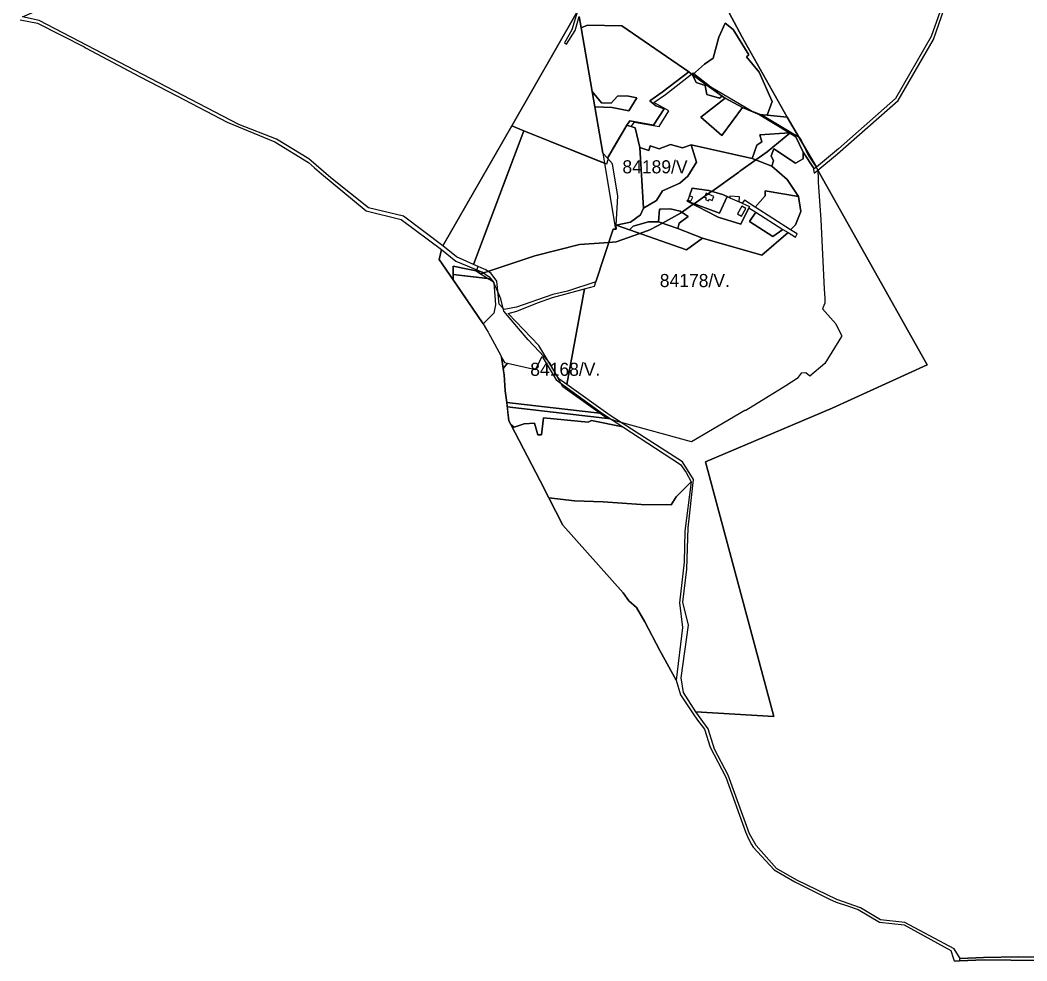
# Model space of a CAD drawing. Extents: x -477304 to -465429, y -1159113 to -1149210.
# Drawn here: x -473183 to -472029, y -1159113 to -1158035 of the extents above; entities that cross this region are included whole.
import ezdxf

# ---------------------------------------------------------------- set-up
doc = ezdxf.new("R2010")
doc.units = 0
for name, color, linetype in [('BPEJ_s', 7, 'Continuous'), ('orna_s', 7, 'Continuous'), ('PUPFL_s', 7, 'Continuous'), ('trav_porost_s', 7, 'Continuous')]:
    doc.layers.add(name, color=color, linetype=linetype)

msp = doc.modelspace()

# ---------------------------------------------------------------- linework, layer by layer
at = {"layer": 'BPEJ_s'}
for p, q in [((-472686.88, -1158326.75), (-472686.81, -1158332.84)), ((-472686.81, -1158332.84), (-472686.88, -1158326.75)), ((-472686.81, -1158332.84), (-472684.26, -1158336.59)), ((-472106.49, -1159112.88), (-472078.21, -1159112.05))]:
    msp.add_line(p, q, dxfattribs=at)
for points in [[(-473183.06, -1158034.89), (-473163.09, -1158038.78), (-473109.83, -1158065.98), (-473107.34, -1158067.25), (-473046.1, -1158099.73), (-473002.62, -1158122.49), (-472945.9, -1158152.06), (-472891.06, -1158174.86), (-472852.77, -1158198.46), (-472845.58, -1158204.65), (-472837.92, -1158211.18), (-472786.52, -1158253.72), (-472746.35, -1158263.54), (-472700.14, -1158297.96), (-472702.79, -1158309.37), (-472686.81, -1158332.84)], [(-472686.88, -1158326.75), (-472647.4, -1158331.18), (-472655.84, -1158325.91), (-472660.27, -1158323.14), (-472660.07, -1158322.59), (-472659.6, -1158321.31), (-472658.21, -1158317.54), (-472663.62, -1158315.08), (-472623.15, -1158207.71), (-472605.89, -1158161.93), (-472519.5, -1158196.68), (-472513.5, -1158199), (-472510.74, -1158200.07), (-472509.11, -1158194.78), (-472510.19, -1158193.58), (-472500, -1158176.15), (-472488.04, -1158155.7), (-472482.91, -1158157.19), (-472479.08, -1158152.08), (-472450.72, -1158157.25), (-472439.69, -1158139.02), (-472456.8, -1158129.79), (-472443.52, -1158120.45), (-472413.69, -1158097.02), (-472412.01, -1158095.7), (-472410.92, -1158096.54), (-472391.53, -1158111.56), (-472344.26, -1158139.59), (-472334.12, -1158143.48), (-472332.56, -1158144.09), (-472299.93, -1158163.65), (-472291.38, -1158168.75), (-472290.29, -1158169.92), (-472290.17, -1158170.05), (-472288.42, -1158171.93), (-472285.82, -1158177.58), (-472280.15, -1158189.95), (-472270.73, -1158203.88), (-472270.39, -1158204.37), (-472269.14, -1158207.23), (-472268.92, -1158207.72), (-472268.76, -1158217.2), (-472268.69, -1158221.33), (-472265.73, -1158263.74), (-472261.91, -1158343.47), (-472260.85, -1158353.65), (-472260.85, -1158359.59), (-472262.02, -1158362.28), (-472263.61, -1158365.95), (-472248.55, -1158383.34), (-472247.32, -1158385.73), (-472241.98, -1158396.06), (-472241.98, -1158397.75), (-472261.06, -1158428.5), (-472278.24, -1158443.34), (-472282.69, -1158439.31), (-472287.99, -1158439.74), (-472292.66, -1158445.89), (-472305.8, -1158454.16), (-472351.6, -1158482.57), (-472352.45, -1158482.57), (-472413.61, -1158518.57), (-472494.46, -1158496.29), (-472500, -1158494.76), (-472504.44, -1158493.37), (-472510.2, -1158491.57), (-472513.19, -1158491.31), (-472555.96, -1158486.36), (-472624.87, -1158478.39), (-472624.88, -1158478.39), (-472622.97, -1158494.2), (-472620.8, -1158498.39), (-472587.24, -1158563.25), (-472577.32, -1158582.48), (-472561.25, -1158613.94), (-472492.21, -1158691.54), (-472485.63, -1158700.62), (-472476.75, -1158708.09), (-472467.3, -1158724.65), (-472450.08, -1158757.54), (-472431.32, -1158791.54), (-472426.3, -1158808.3), (-472411.66, -1158830.16), (-472406.77, -1158837.27), (-472398.9, -1158847.76), (-472392.31, -1158868.11), (-472374.4, -1158902.5), (-472351.69, -1158965.36)], [(-472684.26, -1158336.59), (-472652.61, -1158383.21), (-472648.83, -1158389.61), (-472646.9, -1158392.88), (-472645.98, -1158394.44), (-472644.14, -1158397.55), (-472632.14, -1158419.49), (-472631.64, -1158421.66), (-472631.1, -1158424.05), (-472630.04, -1158431.55), (-472629.64, -1158434.37), (-472629.25, -1158437.13), (-472628.6, -1158441.68), (-472627.33, -1158460.07), (-472625.47, -1158473.45), (-472624.88, -1158478.39), (-472624.87, -1158478.39), (-472555.96, -1158486.36), (-472513.19, -1158491.31), (-472510.2, -1158491.57), (-472518.4, -1158485.77), (-472561.24, -1158455.52), (-472563.55, -1158451.26), (-472571.49, -1158436.66), (-472576.43, -1158427.57), (-472578, -1158425.91), (-472588.26, -1158415.03), (-472600.95, -1158401.58), (-472612.08, -1158388.5), (-472628.9, -1158368.73), (-472629.67, -1158365.51), (-472632.33, -1158354.51), (-472635.42, -1158347.42), (-472640.28, -1158336.28), (-472640.33, -1158336.17), (-472640.39, -1158336.01), (-472640.44, -1158335.9), (-472640.47, -1158335.84), (-472640.96, -1158335.21), (-472647.4, -1158331.18), (-472686.88, -1158326.75)], [(-472351.69, -1158965.36), (-472348.41, -1158973.33), (-472345.03, -1158979.57), (-472342.98, -1158982.7), (-472319.03, -1159008.67), (-472295.2, -1159022.38), (-472255.57, -1159042.54), (-472248.04, -1159045.76), (-472234.94, -1159050.02), (-472222.67, -1159054.37), (-472198.26, -1159068.75), (-472170.01, -1159071.87), (-472116.62, -1159101.37), (-472114.01, -1159109.72), (-472112.58, -1159113.06), (-472106.49, -1159112.88)], [(-472078.21, -1159112.05), (-472047.81, -1159112.11), (-472021.14, -1159112.52)]]:
    msp.add_lwpolyline(points, dxfattribs=at)
for points in [[(-472299.93, -1158163.65), (-472301.12, -1158164.64), (-472326.87, -1158186.21), (-472339.85, -1158195.41), (-472357.19, -1158207.7), (-472358.25, -1158208.45), (-472359.57, -1158209.38), (-472390.64, -1158231.51), (-472392.63, -1158232.92), (-472394.88, -1158234.49), (-472398.5, -1158237.01), (-472410.78, -1158245.57), (-472411.75, -1158246.25), (-472425.03, -1158255.5), (-472426.41, -1158256.46), (-472447.15, -1158267.78), (-472452.77, -1158270.85), (-472461.62, -1158275.69), (-472473.05, -1158279.75), (-472500, -1158289.33), (-472508.34, -1158289.91), (-472542.11, -1158292.25), (-472567.85, -1158298.93), (-472593.1, -1158305.48), (-472647.03, -1158323.16), (-472652.05, -1158324.81), (-472652.92, -1158325.1), (-472655.84, -1158325.91), (-472660.27, -1158323.14), (-472660.07, -1158322.59), (-472659.6, -1158321.31), (-472658.21, -1158317.54), (-472663.62, -1158315.08), (-472623.15, -1158207.71), (-472605.89, -1158161.93), (-472519.5, -1158196.68), (-472513.5, -1158199), (-472510.74, -1158200.07), (-472509.11, -1158194.78), (-472510.19, -1158193.58), (-472500, -1158176.15), (-472488.04, -1158155.7), (-472482.91, -1158157.19), (-472479.08, -1158152.08), (-472450.72, -1158157.25), (-472439.69, -1158139.02), (-472456.8, -1158129.79), (-472443.52, -1158120.45), (-472413.69, -1158097.02), (-472412.01, -1158095.7), (-472410.92, -1158096.54), (-472391.53, -1158111.56), (-472344.26, -1158139.59), (-472334.12, -1158143.48), (-472332.56, -1158144.09)], [(-472510.2, -1158491.57), (-472518.4, -1158485.77), (-472561.24, -1158455.52), (-472563.55, -1158451.26), (-472571.49, -1158436.66), (-472576.43, -1158427.57), (-472578, -1158425.91), (-472588.26, -1158415.03), (-472600.95, -1158401.58), (-472612.08, -1158388.5), (-472628.9, -1158368.73), (-472629.67, -1158365.51), (-472632.33, -1158354.51), (-472635.42, -1158347.42), (-472640.28, -1158336.28), (-472640.33, -1158336.17), (-472640.39, -1158336.01), (-472640.44, -1158335.9), (-472640.47, -1158335.84), (-472640.96, -1158335.21), (-472647.4, -1158331.18), (-472655.84, -1158325.91), (-472652.92, -1158325.1), (-472652.05, -1158324.81), (-472647.03, -1158323.16), (-472593.1, -1158305.48), (-472567.85, -1158298.93), (-472542.11, -1158292.25), (-472508.34, -1158289.91), (-472500, -1158289.33), (-472473.05, -1158279.75), (-472461.62, -1158275.69), (-472452.77, -1158270.85), (-472447.15, -1158267.78), (-472426.41, -1158256.46), (-472425.03, -1158255.5), (-472411.75, -1158246.25), (-472410.78, -1158245.57), (-472398.5, -1158237.01), (-472394.88, -1158234.49), (-472392.63, -1158232.92), (-472390.64, -1158231.51), (-472359.57, -1158209.38), (-472358.25, -1158208.45), (-472357.19, -1158207.7), (-472339.85, -1158195.41), (-472326.87, -1158186.21), (-472301.12, -1158164.64), (-472299.93, -1158163.65), (-472291.38, -1158168.75), (-472290.29, -1158169.92), (-472290.17, -1158170.05), (-472288.42, -1158171.93), (-472285.82, -1158177.58), (-472280.15, -1158189.95), (-472270.73, -1158203.88), (-472270.39, -1158204.37), (-472269.14, -1158207.23), (-472268.92, -1158207.72), (-472268.76, -1158217.2), (-472268.69, -1158221.33), (-472265.73, -1158263.74), (-472261.91, -1158343.47), (-472260.85, -1158353.65), (-472260.85, -1158359.59), (-472262.02, -1158362.28), (-472263.61, -1158365.95), (-472248.55, -1158383.34), (-472247.32, -1158385.73), (-472241.98, -1158396.06), (-472241.98, -1158397.75), (-472261.06, -1158428.5), (-472278.24, -1158443.34), (-472282.69, -1158439.31), (-472287.99, -1158439.74), (-472292.66, -1158445.89), (-472305.8, -1158454.16), (-472351.6, -1158482.57), (-472352.45, -1158482.57), (-472413.61, -1158518.57), (-472494.46, -1158496.29), (-472500, -1158494.76), (-472504.44, -1158493.37)]]:
    msp.add_lwpolyline(points, close=True, dxfattribs=at)
at = {"layer": 'orna_s'}
msp.add_lwpolyline([(-472339.88, -1158255.41), (-472308.94, -1158275), (-472320.42, -1158283.2), (-472347.13, -1158266.15)], close=True, dxfattribs=at)
at = {"layer": 'PUPFL_s'}
for points in [[(-472619.75, -1158156.36), (-472698.66, -1158293.9), (-472743.94, -1158259.93), (-472783.7, -1158250.43), (-472826.89, -1158215.87), (-472852.35, -1158194.2), (-472889.37, -1158171.51), (-472932.53, -1158154.81), (-473161.36, -1158035.7), (-473180.38, -1158031.66), (-473150.23, -1158018.53), (-473118.53, -1158009.69), (-473089.69, -1158001.66), (-473051.93, -1157991.88), (-473016.86, -1157984.4), (-472972.24, -1157970.23), (-472967.12, -1157969.81), (-472898.28, -1157963.38), (-472784.98, -1157975.65), (-472748.11, -1157983.18), (-472621.13, -1158009.33), (-472544.4, -1158025.13)], [(-472547.23, -1158047.28), (-472542.32, -1158031.18), (-472540.09, -1158044.06), (-472527.44, -1158117.12), (-472524.45, -1158134.67), (-472515.4, -1158187.82), (-472513.48, -1158199.1), (-472605.89, -1158161.93), (-472619.75, -1158156.36), (-472544.4, -1158025.13), (-472550.81, -1158046.54), (-472559.4, -1158061.25), (-472557.06, -1158062.89)], [(-472505.69, -1158130.48), (-472516.98, -1158130.13), (-472527.44, -1158117.12), (-472540.09, -1158044.06), (-472532.89, -1158041.01), (-472493.55, -1158041.77), (-472416.73, -1158094.4), (-472447.29, -1158117.76), (-472461.69, -1158127.54), (-472454.52, -1158133.26), (-472445.19, -1158136.84), (-472457.17, -1158155.68), (-472484.25, -1158150.54), (-472488.04, -1158155.7), (-472510.19, -1158193.58), (-472515.4, -1158187.82), (-472524.45, -1158134.67), (-472504.62, -1158135.54), (-472485.56, -1158139.24), (-472476.26, -1158124.19), (-472487.86, -1158121.97), (-472498.36, -1158122.22)], [(-472388.76, -1158078.89), (-472382.38, -1158054.95), (-472375.31, -1158038.87), (-472365.88, -1158045.84), (-472347.97, -1158074.86), (-472350.67, -1158077.28), (-472336.26, -1158094.85), (-472321.24, -1158128.57), (-472326.93, -1158144.15), (-472336.13, -1158143.3), (-472355.37, -1158135.52), (-472375.18, -1158124.74), (-472378.57, -1158122.32), (-472412.54, -1158098.01), (-472398.84, -1158085.63)], [(-472378.57, -1158122.32), (-472375.18, -1158124.74), (-472402.93, -1158146.53), (-472379.15, -1158167.42), (-472355.37, -1158135.52), (-472336.13, -1158143.3), (-472301.32, -1158164.52), (-472335.32, -1158166.81), (-472333.09, -1158174.77), (-472339.05, -1158178.47), (-472344.25, -1158193.69), (-472414.1, -1158178.18), (-472424.05, -1158181.48), (-472437.9, -1158177.64), (-472450.93, -1158182.68), (-472461, -1158179.39), (-472462.78, -1158184.58), (-472472.84, -1158181.13), (-472478.35, -1158158.51), (-472488.04, -1158155.7), (-472484.25, -1158150.54), (-472457.17, -1158155.68), (-472445.19, -1158136.84), (-472454.52, -1158133.26), (-472461.69, -1158127.54), (-472447.29, -1158117.76), (-472416.73, -1158094.4), (-472412.54, -1158098.01), (-472408.34, -1158106.54), (-472398.02, -1158110.31), (-472396.25, -1158120.59), (-472381.65, -1158124.51)], [(-472378.57, -1158122.32), (-472381.65, -1158124.51), (-472396.25, -1158120.59), (-472398.02, -1158110.31), (-472408.34, -1158106.54), (-472412.54, -1158098.01)], [(-472516.98, -1158130.13), (-472505.69, -1158130.48), (-472498.36, -1158122.22), (-472487.86, -1158121.97), (-472476.26, -1158124.19), (-472485.56, -1158139.24), (-472504.62, -1158135.54), (-472524.45, -1158134.67), (-472527.44, -1158117.12)], [(-472402.93, -1158146.53), (-472375.18, -1158124.74), (-472355.37, -1158135.52), (-472379.15, -1158167.42)], [(-472270.56, -1158203.74), (-472273.01, -1158205.79), (-472285.87, -1158186.65), (-472294.08, -1158169.1), (-472301.32, -1158164.52), (-472336.13, -1158143.3), (-472326.93, -1158144.15), (-472304.09, -1158146.27)], [(-472619.75, -1158156.36), (-472605.89, -1158161.93), (-472663.62, -1158315.08), (-472682.86, -1158306.34), (-472698.66, -1158293.9)], [(-472339.05, -1158178.47), (-472333.09, -1158174.77), (-472335.32, -1158166.81), (-472301.32, -1158164.52), (-472294.08, -1158169.1), (-472285.87, -1158186.65), (-472285.91, -1158194.34), (-472294.61, -1158199.1), (-472319.53, -1158182.63), (-472322.29, -1158190.78), (-472319.78, -1158196.35), (-472321.85, -1158202.47), (-472344.25, -1158193.69)], [(-472268.96, -1158207.08), (-472143.72, -1158430.34), (-472252.41, -1158479.89), (-472397.54, -1158541.15), (-472319.34, -1158833.04), (-472408.96, -1158827.72), (-472422.84, -1158805.67), (-472425.73, -1158788.91), (-472417.07, -1158728.53), (-472423.83, -1158702.03), (-472418.95, -1158664.4), (-472417.57, -1158616.75), (-472411.56, -1158561.7), (-472423.92, -1158541.46), (-472506.92, -1158488.31), (-472556.65, -1158452.72), (-472536.51, -1158343.14), (-472524.97, -1158339.98), (-472523.33, -1158335.05), (-472503.36, -1158274.91), (-472500.19, -1158274.72), (-472500.21, -1158272.93), (-472500.05, -1158270.21), (-472484.79, -1158275.61), (-472419.65, -1158298.58), (-472401.34, -1158284.96), (-472332.98, -1158304.36), (-472303.04, -1158278.68), (-472294.58, -1158284.08), (-472292.83, -1158280.25), (-472300.25, -1158275.49), (-472294.67, -1158269.88), (-472288.46, -1158254.5), (-472291.23, -1158237.3), (-472304.17, -1158217.67), (-472321.85, -1158202.47), (-472319.78, -1158196.35), (-472322.29, -1158190.78), (-472319.53, -1158182.63), (-472294.61, -1158199.1), (-472285.91, -1158194.34), (-472285.87, -1158186.65), (-472273.01, -1158205.79), (-472273.81, -1158206.46), (-472273.38, -1158210.72)], [(-472702.79, -1158309.37), (-472700.14, -1158297.96), (-472683.67, -1158311.27), (-472653.34, -1158323.93), (-472687, -1158317.23), (-472686.88, -1158326.75), (-472686.81, -1158332.84)], [(-472687, -1158317.23), (-472653.34, -1158323.93), (-472645.6, -1158329.23), (-472643.77, -1158331.59), (-472686.88, -1158326.75)], [(-472629.64, -1158434.37), (-472630.04, -1158431.55), (-472631.1, -1158424.05), (-472631.64, -1158421.66), (-472628.21, -1158427.41), (-472624.52, -1158428.27)], [(-472629.64, -1158434.37), (-472624.52, -1158428.27), (-472592.7, -1158435.67), (-472584.99, -1158420.74), (-472568.9, -1158447.38), (-472515.55, -1158486.1), (-472625.47, -1158473.45), (-472627.33, -1158460.07), (-472628.6, -1158441.68), (-472629.25, -1158437.13)], [(-472616.87, -1158501.77), (-472620.8, -1158498.39), (-472622.97, -1158494.2), (-472625.47, -1158473.45), (-472515.55, -1158486.1), (-472492.55, -1158501.15), (-472528.51, -1158493.78), (-472532.08, -1158495.97), (-472583.22, -1158491.09), (-472585.51, -1158510.53), (-472589.84, -1158510.42), (-472593.64, -1158497.02), (-472605.54, -1158497.77)], [(-472514.99, -1158587.14), (-472547.66, -1158585.95), (-472577.32, -1158582.48), (-472587.24, -1158563.25), (-472620.8, -1158498.39), (-472616.87, -1158501.77), (-472605.54, -1158497.77), (-472593.64, -1158497.02), (-472589.84, -1158510.42), (-472585.51, -1158510.53), (-472583.22, -1158491.09), (-472532.08, -1158495.97), (-472528.51, -1158493.78), (-472492.55, -1158501.15), (-472426.34, -1158544.46), (-472420.02, -1158553.6), (-472414.06, -1158564.21), (-472431.14, -1158581.45), (-472436.9, -1158590.48), (-472471.51, -1158590.13)], [(-472427.41, -1158702.9), (-472423.99, -1158730.94), (-472431.32, -1158791.54), (-472450.08, -1158757.54), (-472467.3, -1158724.65), (-472476.75, -1158708.09), (-472485.63, -1158700.62), (-472492.21, -1158691.54), (-472561.25, -1158613.94), (-472577.32, -1158582.48), (-472547.66, -1158585.95), (-472514.99, -1158587.14), (-472471.51, -1158590.13), (-472436.9, -1158590.48), (-472431.14, -1158581.45), (-472414.06, -1158564.21), (-472421.5, -1158620.63), (-472422.13, -1158656.11)]]:
    msp.add_lwpolyline(points, close=True, dxfattribs=at)
for points in [[(-472115.21, -1157985.86), (-472139.24, -1158053.97), (-472179.99, -1158125.22), (-472245.26, -1158182.53), (-472270.56, -1158203.74), (-472304.09, -1158146.27), (-472355.74, -1158054.76), (-472376.8, -1158015.46)], [(-472002.59, -1159108.76), (-472039.03, -1159108.45), (-472079.03, -1159109.18), (-472105.93, -1159110.54), (-472112.77, -1159099.12), (-472169.29, -1159069.07), (-472197.25, -1159065.9), (-472220.16, -1159052.18), (-472247.08, -1159042.83), (-472293.04, -1159020.55), (-472316.38, -1159007.05), (-472339.75, -1158981), (-472347.13, -1158967.52), (-472371.56, -1158900.29), (-472387.53, -1158870.46), (-472394.58, -1158847.34), (-472408.96, -1158827.72), (-472319.34, -1158833.04), (-472397.54, -1158541.15), (-472252.41, -1158479.89), (-472143.72, -1158430.34), (-472268.96, -1158207.08), (-472246.44, -1158188.53), (-472176.98, -1158127.25), (-472136.54, -1158057.43), (-472114.6, -1157994.48)], [(-472376.8, -1158015.46), (-472355.74, -1158054.76), (-472304.09, -1158146.27), (-472326.93, -1158144.15), (-472321.24, -1158128.57), (-472336.26, -1158094.85), (-472350.67, -1158077.28), (-472347.97, -1158074.86), (-472365.88, -1158045.84), (-472375.31, -1158038.87), (-472382.38, -1158054.95), (-472388.76, -1158078.89), (-472398.84, -1158085.63), (-472412.54, -1158098.01), (-472416.73, -1158094.4), (-472493.55, -1158041.77), (-472532.89, -1158041.01), (-472540.09, -1158044.06), (-472542.32, -1158031.18)], [(-472021.14, -1159112.52), (-472047.81, -1159112.11), (-472078.21, -1159112.05), (-472106.49, -1159112.88), (-472105.93, -1159110.54), (-472079.03, -1159109.18), (-472039.03, -1159108.45), (-472002.59, -1159108.76)]]:
    msp.add_lwpolyline(points, dxfattribs=at)
at = {"layer": 'trav_porost_s'}
for points in [[(-472500.19, -1158274.72), (-472503.36, -1158274.91), (-472523.33, -1158335.05), (-472555.93, -1158345.78), (-472572.65, -1158349.62), (-472614.22, -1158364.11), (-472628.35, -1158366.89), (-472634.14, -1158360.85), (-472636.66, -1158334.41), (-472643.25, -1158325.7), (-472649.52, -1158321.49), (-472663.62, -1158315.08), (-472605.89, -1158161.93), (-472513.48, -1158199.1), (-472501.26, -1158272.89), (-472500.21, -1158272.93)], [(-472468.58, -1158250.52), (-472472.11, -1158258.18), (-472483.74, -1158266.86), (-472500.05, -1158270.21), (-472498.04, -1158237.05), (-472504.41, -1158199.97), (-472510.19, -1158193.58), (-472488.04, -1158155.7), (-472478.35, -1158158.51), (-472472.84, -1158181.13)], [(-472352.95, -1158241.67), (-472355.59, -1158245.07), (-472359.18, -1158243.48), (-472358.76, -1158237.76), (-472369.73, -1158236.96), (-472369.86, -1158238.75), (-472372.73, -1158237.48), (-472378.17, -1158235.01), (-472393.87, -1158230.6), (-472412.89, -1158227.82), (-472416.16, -1158236.51), (-472418.08, -1158241.34), (-472418.61, -1158242.71), (-472383.25, -1158260.95), (-472357.09, -1158268.96), (-472348.03, -1158250.26), (-472339.88, -1158255.41), (-472347.13, -1158266.15), (-472320.42, -1158283.2), (-472308.94, -1158275), (-472303.04, -1158278.68), (-472332.98, -1158304.36), (-472401.34, -1158284.96), (-472429.5, -1158274.03), (-472427.79, -1158267.82), (-472417.7, -1158260.31), (-472426.87, -1158254.29), (-472438.37, -1158251.57), (-472450.5, -1158251.84), (-472451.59, -1158266.21), (-472463.16, -1158266.2), (-472480.58, -1158271.33), (-472484.79, -1158275.61), (-472500.05, -1158270.21), (-472483.74, -1158266.86), (-472472.11, -1158258.18), (-472468.58, -1158250.52), (-472453.67, -1158242.02), (-472446.96, -1158230.74), (-472427.11, -1158221.89), (-472418.05, -1158214.16), (-472408.14, -1158198.03), (-472414.1, -1158178.18), (-472344.25, -1158193.69), (-472321.85, -1158202.47), (-472304.17, -1158217.67), (-472291.23, -1158237.3), (-472329.2, -1158230.67), (-472329.48, -1158236.61), (-472340.85, -1158249.44)], [(-472468.58, -1158250.52), (-472472.84, -1158181.13), (-472462.78, -1158184.58), (-472461, -1158179.39), (-472450.93, -1158182.68), (-472437.9, -1158177.64), (-472424.05, -1158181.48), (-472414.1, -1158178.18), (-472408.14, -1158198.03), (-472418.05, -1158214.16), (-472427.11, -1158221.89), (-472446.96, -1158230.74), (-472453.67, -1158242.02)], [(-472412.89, -1158227.82), (-472393.87, -1158230.6), (-472378.17, -1158235.01), (-472372.73, -1158237.48), (-472381.54, -1158256.26), (-472418.61, -1158242.71), (-472418.08, -1158241.34), (-472414.37, -1158242.81), (-472412.39, -1158238.09), (-472416.16, -1158236.51)], [(-472291.23, -1158237.3), (-472288.46, -1158254.5), (-472294.67, -1158269.88), (-472300.25, -1158275.49), (-472340.85, -1158249.44), (-472329.48, -1158236.61), (-472329.2, -1158230.67)], [(-472347.3, -1158248.75), (-472348.03, -1158250.26), (-472357.09, -1158268.96), (-472383.25, -1158260.95), (-472418.61, -1158242.71), (-472381.54, -1158256.26), (-472372.73, -1158237.48), (-472369.86, -1158238.75), (-472359.18, -1158243.48), (-472355.59, -1158245.07)], [(-472398.94, -1158238.12), (-472396.99, -1158238.9), (-472397.77, -1158240.85), (-472394.42, -1158242.19), (-472393.64, -1158240.24), (-472389.93, -1158241.72), (-472388.12, -1158237.19), (-472397.13, -1158233.59)], [(-472417.7, -1158260.31), (-472427.79, -1158267.82), (-472429.5, -1158274.03), (-472451.59, -1158266.21), (-472450.5, -1158251.84), (-472438.37, -1158251.57), (-472426.87, -1158254.29)], [(-472351.39, -1158251.26), (-472356.17, -1158248.54), (-472361.08, -1158257.16), (-472356.3, -1158259.88)], [(-472480.58, -1158271.33), (-472463.16, -1158266.2), (-472451.59, -1158266.21), (-472429.5, -1158274.03), (-472401.34, -1158284.96), (-472419.65, -1158298.58), (-472484.79, -1158275.61)], [(-472640.4, -1158335.93), (-472638.44, -1158361.41), (-472640.26, -1158370.82), (-472652.61, -1158383.21), (-472686.81, -1158332.84), (-472686.88, -1158326.75), (-472643.77, -1158331.59)], [(-472565.63, -1158446.34), (-472588.71, -1158408.22), (-472623.97, -1158371.45), (-472613.81, -1158368.63), (-472590.17, -1158359.02), (-472573.2, -1158353.08), (-472536.51, -1158343.14), (-472556.65, -1158452.72)]]:
    msp.add_lwpolyline(points, close=True, dxfattribs=at)

# ---------------------------------------------------------------- texts
at = {"layer": 'BPEJ_s'}
for s, p in [('84189/V.', (-472492.94, -1158210.8)), ('84178/V.', (-472450.1, -1158341.11)), ('84168/V.', (-472598.54, -1158442.78))]:
    msp.add_text(s, height=15, dxfattribs=at).set_placement(p)

doc.saveas('drawing.dxf')
